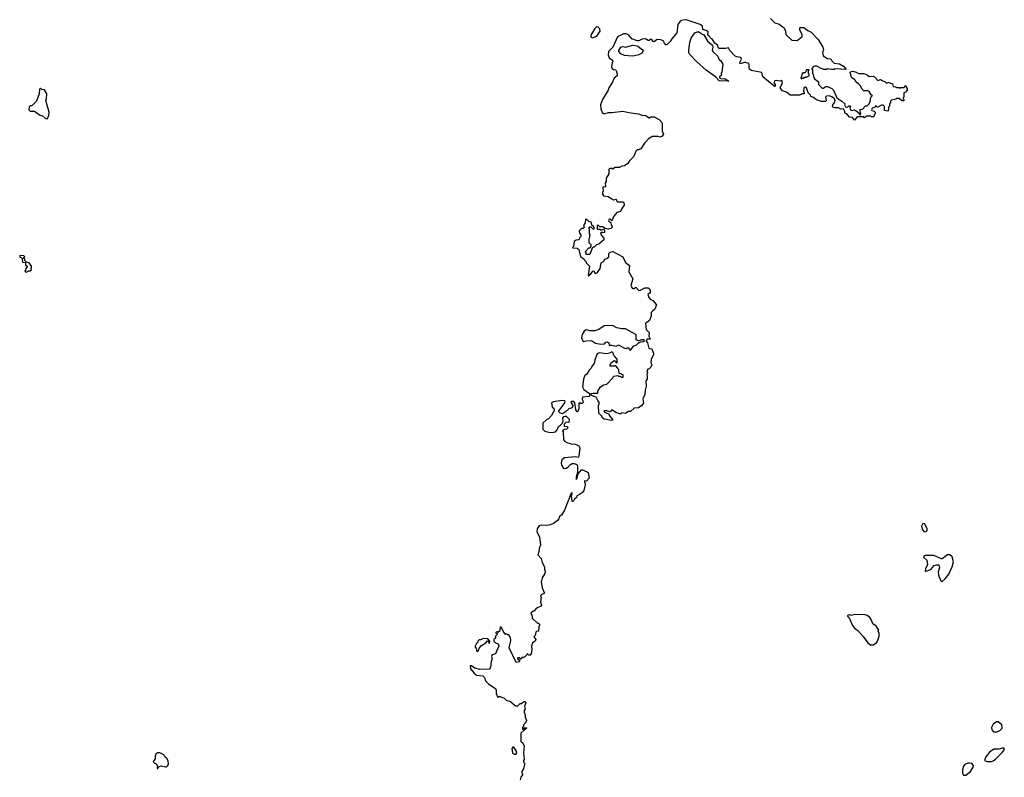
# Model space of a CAD drawing. Extents: x 2029826 to 2248070, y 228728 to 402406.
# Tile 354 of 368: x 2158710 to 2170358, y 335224 to 344191. Entities that reach past the tile are written whole.
import ezdxf

# ---------------------------------------------------------------- set-up
doc = ezdxf.new("R2010")
doc.units = 0

msp = doc.modelspace()

# ---------------------------------------------------------------- linework, layer by layer
at = {"layer": '0CON10XD'}
for points in [[(2167935, 343297), (2167825, 343297), (2167783, 343333), (2167735, 343349), (2167707, 343385), (2167733, 343445), (2167725, 343470), (2167705, 343462), (2167665, 343471), (2167645, 343469), (2167632, 343445), (2167646, 343425), (2167649, 343405), (2167645, 343400), (2167635, 343403), (2167502, 343515), (2167490, 343565), (2167365, 343590), (2167344, 343604), (2167339, 343625), (2167340, 343665), (2167328, 343678), (2167305, 343680), (2167295, 343690), (2167235, 343670), (2167230, 343685), (2167248, 343725), (2167240, 343745), (2167195, 343750), (2167175, 343760), (2167110, 343825), (2167097, 343857), (2167065, 343848), (2166985, 343850), (2166973, 343863), (2166970, 343885), (2166932, 343912), (2166908, 343955), (2166893, 343963), (2166858, 344005), (2166852, 344015), (2166856, 344045), (2166850, 344055), (2166792, 344075), (2166786, 344115), (2166762, 344135), (2166605, 344186), (2166575, 344189), (2166538, 344182), (2166522, 344175), (2166497, 344135), (2166483, 344035), (2166424, 343966), (2166405, 343932), (2166365, 343892), (2166355, 343892), (2166340, 343905), (2166330, 343935), (2166295, 343952), (2166250, 343955), (2166215, 343930), (2166205, 343932), (2166188, 343958), (2166175, 343962), (2166155, 343943), (2166144, 343944), (2166115, 343963), (2166075, 343962), (2166035, 343940), (2166015, 343940), (2165953, 343963), (2165916, 344006), (2165885, 344024), (2165855, 344022), (2165805, 344001), (2165784, 343986), (2165726, 343865), (2165677, 343815), (2165672, 343775), (2165685, 343740), (2165722, 343712), (2165728, 343692), (2165720, 343685), (2165713, 343633), (2165720, 343615), (2165735, 343600), (2165757, 343597), (2165765, 343590), (2165780, 343545), (2165780, 343525), (2165743, 343497), (2165725, 343452), (2165680, 343385), (2165670, 343355), (2165604, 343245), (2165580, 343185), (2165586, 343136), (2165601, 343091), (2165625, 343078), (2165677, 343093), (2165715, 343091), (2165845, 343110), (2165915, 343092), (2166025, 343078), (2166075, 343060), (2166117, 343057), (2166155, 343030), (2166165, 343030), (2166175, 343040), (2166215, 343040), (2166275, 343010), (2166306, 342976), (2166312, 342962), (2166310, 342875), (2166326, 342836), (2166305, 342807), (2166282, 342802), (2166265, 342810), (2166215, 342810), (2166193, 342807), (2166165, 342790), (2166155, 342790), (2166101, 342729), (2166058, 342662), (2166045, 342660), (2166035, 342650), (2166015, 342650), (2166000, 342635), (2165977, 342573), (2165925, 342520), (2165903, 342487), (2165865, 342462), (2165835, 342458), (2165805, 342440), (2165755, 342440), (2165725, 342420), (2165715, 342428), (2165695, 342428), (2165680, 342420), (2165680, 342365), (2165650, 342315), (2165648, 342275), (2165638, 342255), (2165640, 342215), (2165635, 342210), (2165615, 342212), (2165608, 342205), (2165612, 342165), (2165604, 342146), (2165606, 342125), (2165616, 342106), (2165670, 342100), (2165735, 342058), (2165765, 342068), (2165773, 342043), (2165786, 342036), (2165845, 342036), (2165859, 342029), (2165862, 341995), (2165833, 341955), (2165818, 341922), (2165773, 341907), (2165737, 341865), (2165715, 341810), (2165695, 341830), (2165685, 341830), (2165677, 341815), (2165678, 341805), (2165702, 341792), (2165708, 341758), (2165718, 341745), (2165718, 341735), (2165705, 341718), (2165675, 341712), (2165638, 341718), (2165605, 341738), (2165575, 341740), (2165555, 341760), (2165540, 341755), (2165540, 341715), (2165545, 341710), (2165575, 341710), (2165585, 341700), (2165615, 341710), (2165630, 341695), (2165628, 341672), (2165605, 341670), (2165595, 341680), (2165580, 341665), (2165592, 341635), (2165620, 341605), (2165620, 341585), (2165560, 341535), (2165533, 341527), (2165505, 341500), (2165495, 341500), (2165482, 341488), (2165455, 341410), (2165412, 341412), (2165410, 341435), (2165400, 341445), (2165445, 341490), (2165458, 341492), (2165470, 341505), (2165470, 341525), (2165448, 341548), (2165448, 341585), (2165460, 341645), (2165450, 341655), (2165450, 341715), (2165440, 341725), (2165455, 341740), (2165468, 341738), (2165495, 341710), (2165510, 341725), (2165495, 341750), (2165482, 341752), (2165470, 341795), (2165442, 341802), (2165415, 341830), (2165402, 341828), (2165400, 341785), (2165380, 341755), (2165388, 341732), (2165375, 341720), (2165355, 341720), (2165328, 341692), (2165333, 341663), (2165350, 341645), (2165350, 341625), (2165332, 341608), (2165330, 341595), (2165320, 341585), (2165295, 341580), (2165270, 341565), (2165262, 341508), (2165250, 341495), (2165255, 341490), (2165307, 341487), (2165325, 341470), (2165345, 341390), (2165388, 341358), (2165390, 341345), (2165410, 341325), (2165410, 341315), (2165450, 341275), (2165435, 341160), (2165467, 341183), (2165495, 341220), (2165506, 341216), (2165515, 341190), (2165522, 341188), (2165545, 341198), (2165576, 341245), (2165590, 341315), (2165615, 341330), (2165632, 341358), (2165657, 341363), (2165680, 341385), (2165680, 341425), (2165695, 341440), (2165727, 341447), (2165846, 341386), (2165877, 341317), (2165925, 341280), (2165918, 341205), (2165964, 341124), (2165939, 341045), (2165960, 341010), (2165975, 341008), (2165995, 341021), (2166005, 341020), (2166035, 340987), (2166055, 340988), (2166104, 341016), (2166145, 341018), (2166157, 341007), (2166167, 340987), (2166170, 340955), (2166155, 340950), (2166143, 340937), (2166153, 340903), (2166170, 340885), (2166199, 340869), (2166242, 340815), (2166222, 340765), (2166191, 340739), (2166182, 340725), (2166179, 340685), (2166161, 340629), (2166112, 340595), (2166123, 340523), (2166157, 340487), (2166152, 340445), (2166170, 340415), (2166165, 340410), (2166132, 340408), (2166120, 340395), (2166120, 340385), (2166138, 340365), (2166152, 340302), (2166184, 340294), (2166192, 340285), (2166207, 340243), (2166208, 340225), (2166180, 340175), (2166178, 340128), (2166190, 340105), (2166175, 340080), (2166155, 340060), (2166140, 340055), (2166130, 340035), (2166138, 340015), (2166128, 339985), (2166132, 339975), (2166132, 339938), (2166118, 339915), (2166122, 339855), (2166108, 339805), (2166106, 339754), (2166080, 339705), (2166088, 339655), (2166072, 339625), (2166032, 339598), (2165978, 339592), (2165937, 339553), (2165908, 339552), (2165875, 339532), (2165835, 339538), (2165822, 339528), (2165805, 339528), (2165763, 339543), (2165725, 339570), (2165712, 339568), (2165695, 339550), (2165655, 339562), (2165620, 339560), (2165630, 339545), (2165678, 339528), (2165682, 339505), (2165728, 339455), (2165715, 339448), (2165625, 339463), (2165608, 339475), (2165594, 339504), (2165563, 339535), (2165558, 339625), (2165568, 339658), (2165548, 339685), (2165530, 339725), (2165473, 339743), (2165470, 339765), (2165495, 339772), (2165548, 339772), (2165550, 339795), (2165580, 339845), (2165622, 339868), (2165655, 339878), (2165730, 339955), (2165735, 339970), (2165785, 339980), (2165793, 339973), (2165815, 339970), (2165825, 339960), (2165848, 339962), (2165848, 339988), (2165835, 339990), (2165825, 340000), (2165802, 340002), (2165800, 340045), (2165790, 340055), (2165788, 340068), (2165758, 340098), (2165745, 340090), (2165695, 340090), (2165694, 340106), (2165702, 340125), (2165742, 340158), (2165758, 340148), (2165762, 340132), (2165775, 340130), (2165780, 340135), (2165780, 340175), (2165750, 340205), (2165738, 340215), (2165730, 340245), (2165715, 340260), (2165687, 340243), (2165653, 340237), (2165565, 340250), (2165540, 340235), (2165514, 340166), (2165512, 340135), (2165505, 340120), (2165484, 340096), (2165472, 340065), (2165447, 340043), (2165420, 339995), (2165395, 339980), (2165381, 339935), (2165370, 339845), (2165384, 339814), (2165450, 339765), (2165450, 339735), (2165445, 339730), (2165370, 339725), (2165363, 339695), (2165380, 339665), (2165365, 339650), (2165345, 339650), (2165335, 339660), (2165325, 339650), (2165324, 339585), (2165315, 339560), (2165305, 339550), (2165289, 339575), (2165276, 339656), (2165265, 339672), (2165238, 339672), (2165232, 339665), (2165253, 339625), (2165244, 339596), (2165205, 339587), (2165168, 339551), (2165132, 339528), (2165099, 339539), (2165086, 339555), (2165158, 339655), (2165163, 339673), (2165159, 339679), (2165125, 339684), (2165025, 339667), (2165000, 339655), (2165010, 339605), (2165030, 339595), (2165032, 339565), (2165003, 339507), (2164965, 339468), (2164944, 339456), (2164900, 339415), (2164900, 339345), (2164923, 339323), (2164985, 339307), (2165029, 339311)], [(2165485, 343978), (2165505, 343983), (2165536, 343994), (2165579, 344055), (2165574, 344084), (2165555, 344103), (2165535, 344106), (2165515, 344087), (2165471, 344015), (2165468, 343995), (2165472, 343982), (2165485, 343978)], [(2167594, 344204), (2167642, 344155), (2167695, 344137), (2167754, 344094), (2167771, 344055), (2167772, 344015), (2167845, 343948), (2167906, 343944), (2167965, 343990), (2167967, 344017), (2167940, 344065), (2167940, 344095), (2167945, 344100), (2167985, 344100), (2168034, 344064), (2168075, 344044), (2168155, 343958), (2168210, 343865), (2168220, 343835), (2168206, 343804), (2168214, 343764), (2168265, 343732), (2168308, 343728), (2168318, 343705), (2168345, 343677), (2168407, 343667), (2168455, 343642), (2168487, 343603), (2168355, 343608), (2168345, 343600), (2168315, 343600), (2168265, 343610), (2168255, 343600), (2168225, 343600), (2168175, 343620), (2168142, 343642), (2168118, 343642), (2168100, 343635), (2168080, 343615), (2168080, 343605), (2168090, 343595), (2168090, 343555), (2168097, 343547), (2168100, 343515), (2168110, 343505), (2168110, 343495), (2168160, 343455), (2168162, 343422), (2168202, 343382), (2168215, 343380), (2168248, 343402), (2168265, 343402), (2168316, 343376), (2168338, 343355), (2168377, 343267), (2168436, 343226), (2168470, 343195), (2168468, 343185), (2168478, 343158), (2168503, 343157), (2168518, 343172), (2168535, 343170), (2168540, 343165), (2168532, 343145), (2168538, 343125), (2168555, 343117), (2168585, 343122), (2168604, 343114), (2168637, 343087), (2168655, 343060), (2168662, 343075), (2168650, 343125), (2168695, 343140), (2168700, 343155), (2168715, 343170), (2168735, 343172), (2168755, 343190), (2168772, 343218), (2168780, 343275), (2168800, 343295), (2168782, 343302), (2168759, 343339), (2168745, 343350), (2168695, 343350), (2168675, 343370), (2168655, 343410), (2168633, 343433), (2168605, 343450), (2168589, 343479), (2168552, 343505), (2168533, 343567), (2168545, 343578), (2168565, 343580), (2168605, 343570), (2168635, 343553), (2168695, 343552), (2168735, 343540), (2168758, 343518), (2168805, 343522), (2168823, 343513), (2168863, 343473), (2168895, 343482), (2168915, 343472), (2168947, 343457), (2168965, 343440), (2168995, 343450), (2169002, 343442), (2169035, 343430), (2169045, 343400), (2169077, 343397), (2169085, 343390), (2169115, 343390), (2169125, 343380), (2169135, 343390), (2169175, 343390), (2169185, 343410), (2169210, 343375), (2169210, 343355), (2169188, 343332), (2169170, 343325), (2169170, 343275), (2169160, 343265), (2169160, 343255), (2169170, 343245), (2169168, 343232), (2169145, 343230), (2169115, 343260), (2169085, 343260), (2169075, 343250), (2169025, 343240), (2169010, 343225), (2169010, 343205), (2169000, 343195), (2169000, 343165), (2168990, 343155), (2168990, 343125), (2168975, 343110), (2168940, 343115), (2168940, 343165), (2168925, 343180), (2168905, 343180), (2168855, 343150), (2168848, 343168), (2168835, 343170), (2168828, 343152), (2168795, 343142), (2168788, 343125), (2168790, 343115), (2168817, 343107), (2168830, 343095), (2168830, 343075), (2168820, 343065), (2168815, 343040), (2168788, 343042), (2168775, 343050), (2168725, 343050), (2168705, 343030), (2168695, 343040), (2168618, 343042), (2168585, 343003), (2168563, 343033), (2168525, 343038), (2168496, 343076), (2168472, 343085), (2168472, 343105), (2168457, 343137), (2168425, 343132), (2168395, 343146), (2168355, 343146), (2168328, 343155), (2168324, 343165), (2168330, 343185), (2168352, 343215), (2168357, 343237), (2168347, 343257), (2168319, 343279), (2168285, 343288), (2168254, 343286), (2168243, 343275), (2168252, 343235), (2168245, 343221), (2168195, 343224), (2168135, 343244), (2168095, 343273), (2168071, 343281), (2168066, 343296), (2168037, 343325), (2168017, 343385), (2168005, 343392), (2167990, 343390), (2167987, 343383), (2167984, 343345), (2167992, 343325), (2167990, 343315), (2167965, 343313), (2167935, 343297)], [(2167095, 343462), (2166986, 343466), (2166942, 343515), (2166831, 343595), (2166717, 343695), (2166635, 343783), (2166627, 343797), (2166625, 343825), (2166638, 343925), (2166655, 343973), (2166697, 344035), (2166725, 344046), (2166746, 344046), (2166766, 344036), (2166775, 344022), (2166805, 344010), (2166851, 343931), (2166908, 343888), (2166912, 343865), (2166902, 343835), (2166909, 343815), (2166969, 343759), (2166982, 343725), (2167004, 343704), (2167028, 343665), (2167017, 343573), (2167010, 343555), (2167012, 343535), (2166990, 343515), (2166988, 343505), (2167004, 343494), (2167055, 343489), (2167100, 343465), (2167095, 343462)], [(2165955, 343760), (2165865, 343767), (2165822, 343785), (2165798, 343815), (2165798, 343825), (2165822, 343865), (2165845, 343873), (2165875, 343867), (2165965, 343888), (2166015, 343880), (2166035, 343870), (2166065, 343840), (2166075, 343840), (2166087, 343823), (2166070, 343795), (2166035, 343773), (2165985, 343763), (2165955, 343760)], [(2167955, 343490), (2167965, 343500), (2167985, 343500), (2167995, 343510), (2168015, 343510), (2168025, 343520), (2168050, 343525), (2168050, 343545), (2168040, 343555), (2168040, 343585), (2168048, 343598), (2168015, 343598), (2168010, 343575), (2167998, 343562), (2167975, 343560), (2167962, 343548), (2167960, 343515), (2167950, 343505), (2167955, 343490)], [(2159035, 343018), (2159056, 343054), (2159060, 343095), (2159018, 343235), (2159028, 343255), (2159032, 343312), (2159005, 343360), (2158973, 343363), (2158955, 343380), (2158943, 343367), (2158942, 343315), (2158910, 343225), (2158855, 343170), (2158835, 343170), (2158822, 343158), (2158820, 343125), (2158835, 343110), (2158885, 343110), (2158944, 343064), (2158981, 343051), (2159015, 343022), (2159035, 343018)], [(2158785, 341200), (2158792, 341208), (2158805, 341210), (2158815, 341220), (2158835, 341220), (2158848, 341232), (2158840, 341245), (2158850, 341255), (2158850, 341275), (2158828, 341308), (2158792, 341322), (2158772, 341342), (2158770, 341355), (2158760, 341365), (2158760, 341375), (2158770, 341385), (2158758, 341398), (2158715, 341400), (2158710, 341395), (2158712, 341382), (2158728, 341378), (2158740, 341365), (2158742, 341322), (2158778, 341318), (2158780, 341285), (2158800, 341275), (2158800, 341265), (2158782, 341248), (2158780, 341225), (2158770, 341215), (2158785, 341200)], [(2165935, 340280), (2165975, 340330), (2166005, 340340), (2166035, 340370), (2166045, 340370), (2166055, 340380), (2166087, 340383), (2166100, 340395), (2166095, 340400), (2166065, 340400), (2166035, 340390), (2166002, 340402), (2166002, 340455), (2165998, 340465), (2165875, 340533), (2165835, 340532), (2165775, 340542), (2165725, 340572), (2165625, 340568), (2165560, 340525), (2165515, 340508), (2165455, 340508), (2165415, 340520), (2165405, 340516), (2165389, 340505), (2165363, 340467), (2165357, 340425), (2165375, 340384), (2165415, 340392), (2165473, 340393), (2165523, 340363), (2165585, 340352), (2165627, 340353), (2165644, 340376), (2165665, 340377), (2165680, 340365), (2165685, 340340), (2165715, 340340), (2165765, 340326), (2165795, 340343), (2165865, 340302), (2165885, 340300), (2165895, 340308), (2165917, 340307), (2165922, 340292), (2165935, 340280)], [(2165029, 339311), (2165050, 339315), (2165070, 339335), (2165084, 339376), (2165109, 339391), (2165128, 339412), (2165138, 339435), (2165137, 339473), (2165147, 339493), (2165165, 339500), (2165175, 339498), (2165212, 339462), (2165208, 339422), (2165175, 339428), (2165150, 339405), (2165152, 339382), (2165188, 339378), (2165198, 339365), (2165177, 339343), (2165155, 339340), (2165130, 339325), (2165140, 339315), (2165143, 339223), (2165155, 339203), (2165182, 339185), (2165235, 339171), (2165285, 339169), (2165325, 339147), (2165336, 339125), (2165326, 339024), (2165315, 339010), (2165285, 339018), (2165155, 339004), (2165125, 338983), (2165114, 338944), (2165120, 338920), (2165145, 338880), (2165175, 338882), (2165196, 338894), (2165225, 338928), (2165245, 338938), (2165269, 338939), (2165295, 338932), (2165304, 338924), (2165311, 338905), (2165308, 338832), (2165294, 338775), (2165295, 338750), (2165307, 338765), (2165318, 338815), (2165355, 338864), (2165368, 338865), (2165425, 338840), (2165435, 338830), (2165448, 338765), (2165415, 338730), (2165392, 338735), (2165390, 338715), (2165400, 338705), (2165400, 338685), (2165385, 338620), (2165368, 338595), (2165320, 338565), (2165302, 338555), (2165298, 338535), (2165274, 338516), (2165265, 338500), (2165255, 338490), (2165245, 338490), (2165240, 338555), (2165246, 338584), (2165245, 338590), (2165235, 338588), (2165154, 338385), (2165118, 338325), (2165095, 338310), (2165087, 338283), (2165072, 338265), (2165025, 338230), (2164987, 338213), (2164945, 338204), (2164885, 338210), (2164855, 338200), (2164832, 338165), (2164828, 338135), (2164861, 338065), (2164870, 337975), (2164870, 337965), (2164858, 337952), (2164852, 337895), (2164838, 337858), (2164878, 337815), (2164892, 337765), (2164917, 337715), (2164918, 337688), (2164928, 337665), (2164922, 337638), (2164892, 337585), (2164878, 337535), (2164892, 337465), (2164919, 337405), (2164880, 337385), (2164872, 337365), (2164878, 337355), (2164873, 337297), (2164885, 337260), (2164875, 337250), (2164825, 337228), (2164796, 337194), (2164755, 337170), (2164772, 337132), (2164772, 337105), (2164779, 337099), (2164835, 337050), (2164848, 337048), (2164860, 337035), (2164860, 337025), (2164850, 337005), (2164847, 336953), (2164825, 336950), (2164815, 336942), (2164807, 336903), (2164793, 336887), (2164818, 336855), (2164810, 336835), (2164778, 336815), (2164763, 336775), (2164768, 336735), (2164762, 336688), (2164748, 336672), (2164735, 336670), (2164715, 336690), (2164710, 336675), (2164690, 336655), (2164665, 336640), (2164652, 336648), (2164648, 336632), (2164635, 336620), (2164628, 336638), (2164605, 336640), (2164600, 336625), (2164628, 336605), (2164615, 336590), (2164585, 336583), (2164502, 336755), (2164519, 336845), (2164515, 336880), (2164495, 336910), (2164485, 336910), (2164475, 336920), (2164455, 336920), (2164428, 336955), (2164415, 336988), (2164405, 337000), (2164395, 337000), (2164385, 336950), (2164375, 336950), (2164365, 336940), (2164355, 336950), (2164342, 336938), (2164342, 336932), (2164358, 336928), (2164360, 336915), (2164340, 336895), (2164338, 336872), (2164320, 336855), (2164320, 336835), (2164340, 336815), (2164370, 336805), (2164378, 336775), (2164353, 336727), (2164340, 336685), (2164300, 336675), (2164292, 336655), (2164300, 336625), (2164288, 336595), (2164280, 336525), (2164270, 336515), (2164270, 336505), (2164155, 336500), (2164095, 336518), (2164055, 336542), (2164040, 336545), (2164045, 336510), (2164087, 336457), (2164115, 336432), (2164190, 336425), (2164207, 336407), (2164220, 336365), (2164260, 336325), (2164340, 336275), (2164348, 336255), (2164348, 336218), (2164365, 336170), (2164375, 336180), (2164395, 336182), (2164418, 336168), (2164437, 336167), (2164467, 336137), (2164515, 336120), (2164575, 336070), (2164605, 336070), (2164632, 336098), (2164645, 336100), (2164675, 336120), (2164685, 336120), (2164698, 336105), (2164682, 336068), (2164688, 336035), (2164678, 336015), (2164678, 335995), (2164688, 335965), (2164688, 335935), (2164707, 335895), (2164695, 335870), (2164672, 335845), (2164670, 335825), (2164660, 335815), (2164660, 335795), (2164668, 335792), (2164675, 335810), (2164705, 335810), (2164710, 335805), (2164682, 335788), (2164640, 335745), (2164640, 335645), (2164658, 335635), (2164677, 335593), (2164672, 335515), (2164678, 335435), (2164670, 335425), (2164670, 335405), (2164682, 335392), (2164682, 335375), (2164672, 335325), (2164650, 335295), (2164650, 335275), (2164660, 335265), (2164660, 335255), (2164640, 335225), (2164632, 335195)], [(2169415, 338128), (2169435, 338132), (2169446, 338145), (2169446, 338166), (2169418, 338225), (2169395, 338230), (2169377, 338195), (2169385, 338160), (2169405, 338132), (2169415, 338128)], [(2169625, 337542), (2169657, 337573), (2169701, 337629), (2169742, 337715), (2169758, 337775), (2169743, 337835), (2169715, 337856), (2169685, 337856), (2169625, 337812), (2169615, 337812), (2169525, 337851), (2169425, 337850), (2169410, 337845), (2169402, 337835), (2169408, 337825), (2169442, 337795), (2169451, 337745), (2169425, 337690), (2169422, 337662), (2169488, 337685), (2169530, 337730), (2169555, 337739), (2169585, 337740), (2169590, 337705), (2169577, 337655), (2169580, 337615), (2169609, 337549), (2169625, 337542)], [(2168775, 336792), (2168805, 336793), (2168845, 336817), (2168859, 336835), (2168878, 336895), (2168877, 336925), (2168868, 336955), (2168872, 336965), (2168842, 337015), (2168802, 337042), (2168787, 337085), (2168767, 337115), (2168735, 337140), (2168714, 337146), (2168595, 337151), (2168545, 337140), (2168525, 337148), (2168502, 337138), (2168502, 337132), (2168518, 337118), (2168562, 337022), (2168590, 336985), (2168625, 336960), (2168690, 336890), (2168742, 336815), (2168775, 336792)], [(2164125, 336712), (2164136, 336724), (2164146, 336754), (2164174, 336786), (2164223, 336817), (2164245, 336840), (2164258, 336828), (2164262, 336812), (2164268, 336812), (2164270, 336835), (2164250, 336865), (2164193, 336867), (2164165, 336852), (2164145, 336850), (2164130, 336835), (2164130, 336825), (2164113, 336807), (2164100, 336775), (2164100, 336765), (2164110, 336755), (2164113, 336723), (2164125, 336712)], [(2170232, 335762), (2170275, 335763), (2170305, 335778), (2170333, 335807), (2170328, 335845), (2170285, 335882), (2170265, 335880), (2170228, 335855), (2170207, 335815), (2170210, 335785), (2170232, 335762)], [(2160345, 335330), (2160352, 335348), (2160385, 335359), (2160435, 335347), (2160445, 335350), (2160464, 335366), (2160471, 335385), (2160468, 335415), (2160455, 335443), (2160427, 335467), (2160415, 335490), (2160366, 335516), (2160345, 335513), (2160322, 335498), (2160314, 335476), (2160314, 335445), (2160295, 335423), (2160289, 335405), (2160326, 335385), (2160342, 335355), (2160335, 335330), (2160345, 335330)], [(2164585, 335500), (2164590, 335525), (2164565, 335570), (2164555, 335580), (2164545, 335580), (2164532, 335565), (2164540, 335515), (2164565, 335500), (2164585, 335500)], [(2170155, 335410), (2170205, 335413), (2170225, 335418), (2170255, 335438), (2170335, 335522), (2170355, 335550), (2170358, 335568), (2170335, 335570), (2170293, 335557), (2170235, 335557), (2170185, 335523), (2170141, 335465), (2170123, 335425), (2170155, 335410)], [(2169905, 335250), (2169960, 335295), (2169990, 335345), (2169992, 335365), (2169976, 335386), (2169945, 335393), (2169925, 335391), (2169892, 335375), (2169877, 335355), (2169863, 335315), (2169864, 335274), (2169875, 335250), (2169905, 335250)]]:
    msp.add_lwpolyline(points, dxfattribs=at)

doc.saveas('drawing.dxf')
